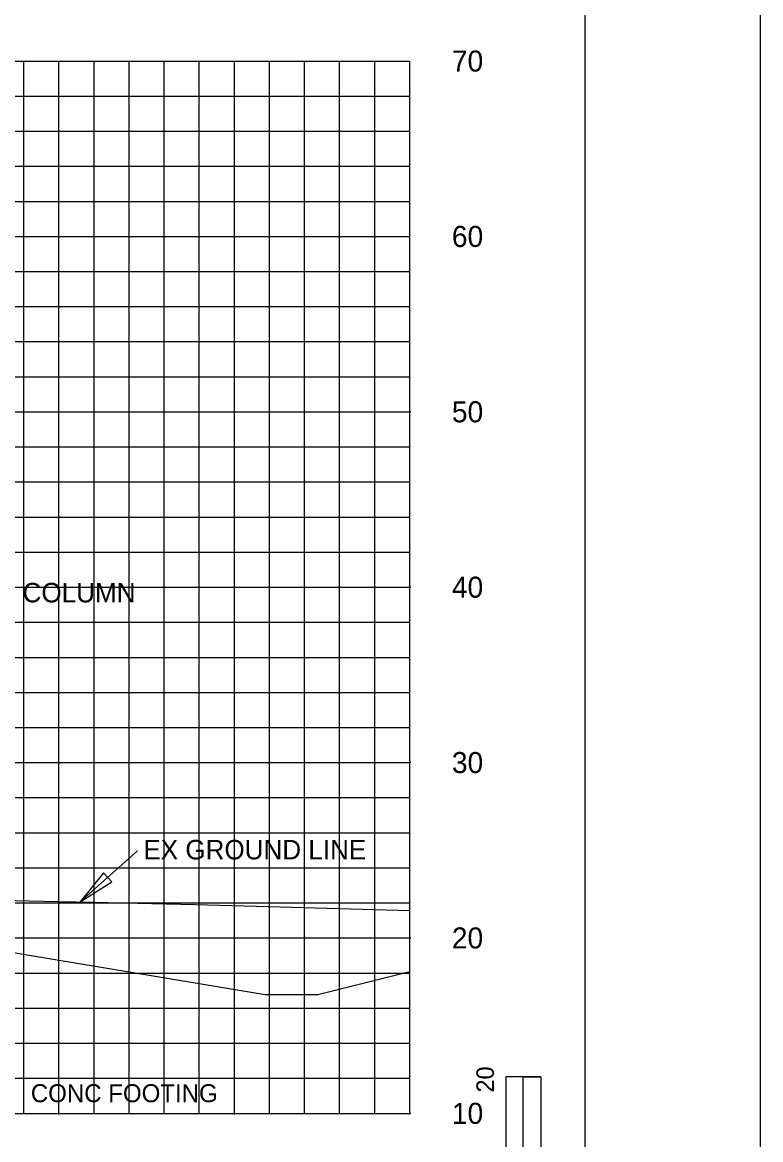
# Model space of a CAD drawing. Extents: x 2193008 to 2198143, y 1236112 to 1237864.
# Drawn here: x 2195842.6 to 2195884.7, y 1237161.6 to 1237225.3 of the extents above; entities that cross this region are included whole.
import ezdxf

# ---------------------------------------------------------------- set-up
doc = ezdxf.new("R2010")
doc.units = 0
for name, color, linetype in [('3', 7, 'Continuous'), ('31', 7, 'Continuous'), ('60', 7, 'Continuous'), ('GSDIMS', 7, 'Continuous'), ('Level 1', 7, 'Continuous'), ('Level 55', 7, 'Continuous'), ('M-ROADS', 7, 'Continuous'), ('SHT-BNDRY', 7, 'Continuous')]:
    doc.layers.add(name, color=color, linetype=linetype)

msp = doc.modelspace()

# ---------------------------------------------------------------- linework, layer by layer
msp.add_lwpolyline([(2195574.707, 1237133.046), (2195874.707, 1237133.046), (2195874.707, 1237323.046), (2195574.707, 1237323.046)], close=True)
at = {"layer": '3'}
msp.add_line((2195849.191, 1237178.083), (2195845.921, 1237175.165), dxfattribs=at)
at = {"layer": '60'}
for p, q in [((2195864.707, 1237163.106), (2195864.707, 1237223.106)), ((2195864.767, 1237203.106), (2195864.707, 1237203.106)), ((2195864.767, 1237193.106), (2195864.707, 1237193.106)), ((2195864.767, 1237183.106), (2195864.707, 1237183.106)), ((2195864.767, 1237173.106), (2195864.707, 1237173.106)), ((2195734.707, 1237163.106), (2195864.707, 1237163.106)), ((2195844.707, 1237163.046), (2195844.707, 1237163.106)), ((2195854.707, 1237163.046), (2195854.707, 1237163.106)), ((2195864.707, 1237163.046), (2195864.707, 1237163.106)), ((2195864.767, 1237163.106), (2195864.707, 1237163.106))]:
    msp.add_line(p, q, dxfattribs=at)
msp.add_lwpolyline([(2195833.456, 1237173.464), (2195835.456, 1237173.384), (2195856.456, 1237169.884), (2195859.456, 1237169.884), (2195864.707, 1237171.196)], dxfattribs=at)
at = {"layer": 'GSDIMS'}
msp.add_lwpolyline([(2195845.921, 1237175.165), (2195847.73, 1237176.309), (2195847.252, 1237176.823)], close=True, dxfattribs=at)
at = {"layer": 'Level 1'}
for p, q in [((2195870.178, 1237165.195), (2195870.178, 1237135.195)), ((2195872.178, 1237165.195), (2195870.178, 1237165.195)), ((2195872.178, 1237165.195), (2195872.178, 1237155.195)), ((2195872.179, 1237165.195), (2195872.179, 1237135.195))]:
    msp.add_line(p, q, dxfattribs=at)
msp.add_lwpolyline([(2195871.179, 1237155.195), (2195871.178, 1237165.195), (2195872.178, 1237165.195), (2195872.178, 1237155.195)], close=True, dxfattribs=at)
at = {"layer": 'M-ROADS'}
for p, q in [((2195734.707, 1237223.106), (2195864.707, 1237223.106)), ((2195842.707, 1237163.106), (2195842.707, 1237223.106)), ((2195844.707, 1237163.106), (2195844.707, 1237223.106)), ((2195846.707, 1237163.106), (2195846.707, 1237223.106)), ((2195848.707, 1237163.106), (2195848.707, 1237223.106)), ((2195850.707, 1237163.106), (2195850.707, 1237223.106)), ((2195852.707, 1237163.106), (2195852.707, 1237223.106)), ((2195854.707, 1237163.106), (2195854.707, 1237223.106)), ((2195856.707, 1237163.106), (2195856.707, 1237223.106)), ((2195858.707, 1237163.106), (2195858.707, 1237223.106)), ((2195860.707, 1237163.106), (2195860.707, 1237223.106)), ((2195862.707, 1237163.106), (2195862.707, 1237223.106)), ((2195864.707, 1237163.106), (2195864.707, 1237223.106)), ((2195734.707, 1237221.106), (2195864.707, 1237221.106)), ((2195734.707, 1237219.106), (2195864.707, 1237219.106)), ((2195734.707, 1237217.106), (2195864.707, 1237217.106)), ((2195734.707, 1237215.106), (2195864.707, 1237215.106)), ((2195734.707, 1237213.106), (2195864.707, 1237213.106)), ((2195734.707, 1237211.106), (2195864.707, 1237211.106)), ((2195734.707, 1237209.106), (2195864.707, 1237209.106)), ((2195734.707, 1237207.106), (2195864.707, 1237207.106)), ((2195734.707, 1237205.106), (2195864.707, 1237205.106)), ((2195734.707, 1237203.106), (2195864.707, 1237203.106)), ((2195734.707, 1237201.106), (2195864.707, 1237201.106)), ((2195734.707, 1237199.106), (2195864.707, 1237199.106)), ((2195734.707, 1237197.106), (2195864.707, 1237197.106)), ((2195734.707, 1237195.106), (2195864.707, 1237195.106)), ((2195734.707, 1237193.106), (2195864.707, 1237193.106)), ((2195734.707, 1237191.106), (2195864.707, 1237191.106)), ((2195734.707, 1237189.106), (2195864.707, 1237189.106)), ((2195734.707, 1237187.106), (2195864.707, 1237187.106)), ((2195734.707, 1237185.106), (2195864.707, 1237185.106)), ((2195734.707, 1237183.106), (2195864.707, 1237183.106)), ((2195734.707, 1237181.106), (2195864.707, 1237181.106)), ((2195734.707, 1237179.106), (2195864.707, 1237179.106)), ((2195734.707, 1237177.106), (2195864.707, 1237177.106)), ((2195734.707, 1237175.106), (2195864.707, 1237175.106)), ((2195734.707, 1237173.106), (2195864.707, 1237173.106)), ((2195734.707, 1237171.106), (2195864.707, 1237171.106)), ((2195734.707, 1237169.106), (2195864.707, 1237169.106)), ((2195734.707, 1237167.106), (2195864.707, 1237167.106)), ((2195734.707, 1237165.106), (2195864.707, 1237165.106)), ((2195734.707, 1237163.106), (2195864.707, 1237163.106))]:
    msp.add_line(p, q, dxfattribs=at)
msp.add_lwpolyline([(2195797.143, 1237174.806), (2195805.244, 1237175.008), (2195807.16, 1237175.051), (2195807.447, 1237175.055), (2195808.404, 1237175.079), (2195817.372, 1237175.249), (2195820.866, 1237175.314), (2195825.244, 1237175.376), (2195832.587, 1237175.48), (2195842.996, 1237175.229), (2195844.677, 1237175.192), (2195846.715, 1237175.147), (2195852.467, 1237175.017), (2195855.961, 1237174.925), (2195864.707, 1237174.675)], dxfattribs=at)
at = {"layer": 'SHT-BNDRY'}
msp.add_lwpolyline([(2195562.21, 1237123.036), (2195884.71, 1237123.036), (2195884.71, 1237333.036), (2195562.21, 1237333.036)], close=True, dxfattribs=at)

# ---------------------------------------------------------------- texts
at = {"layer": '31'}
for s, p in [('70', (2195867.107, 1237222.506)), ('60', (2195867.107, 1237212.506)), ('50', (2195867.107, 1237202.506)), ('40', (2195867.107, 1237192.506)), ('30', (2195867.107, 1237182.506)), ('20', (2195867.107, 1237172.506)), ('10', (2195867.107, 1237162.506))]:
    msp.add_text(s, height=1.2, dxfattribs=at).set_placement(p)
at = {"layer": 'Level 1'}
msp.add_text('20', height=0.9991, rotation=90.0572, dxfattribs=at).set_placement((2195869.504, 1237164.295))
at = {"layer": 'Level 55'}
for s, height, p in [('COLUMN', 1.1105, (2195842.634, 1237192.239)), ('EX GROUND LINE', 1.11046, (2195849.519, 1237177.586)), ('CONC FOOTING', 1.02464, (2195843.103, 1237163.743))]:
    msp.add_text(s, height=height, dxfattribs=at).set_placement(p)

doc.saveas('drawing.dxf')
